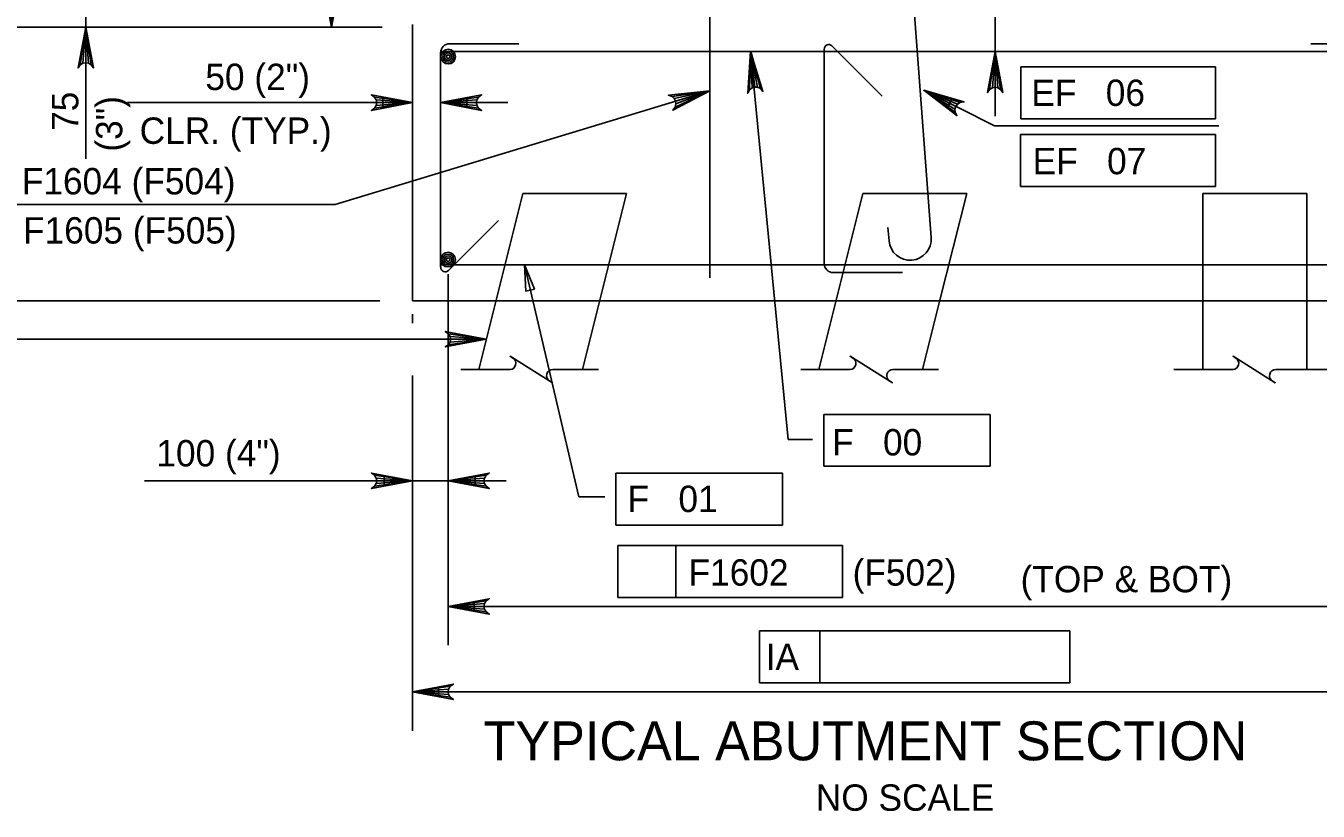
# Model space of a CAD drawing. Extents: x 638340 to 640241, y 295465 to 298435.
# Drawn here: x 639034.9 to 639181.9, y 298135 to 298224.4 of the extents above; entities that cross this region are included whole.
import ezdxf

# ---------------------------------------------------------------- set-up
doc = ezdxf.new("R2010")
doc.units = 0
for name, color, linetype in [('3', 7, 'Continuous'), ('4', 7, 'Continuous'), ('5', 7, 'Continuous'), ('7', 7, 'Continuous'), ('8', 7, 'Continuous'), ('9', 7, 'Continuous')]:
    doc.layers.add(name, color=color, linetype=linetype)

msp = doc.modelspace()

# ---------------------------------------------------------------- linework, layer by layer
at = {"layer": '3'}
for p, q in [((639069.69, 298224.24), (639069.69, 298261.94)), ((639041.74, 298227.09), (639041.74, 298218.34)), ((639075.45, 298224.24), (639019.82, 298224.24)), ((639049.88, 298224.24), (639037.31, 298224.24)), ((639041.74, 298224.24), (639041.74, 298209.25)), ((639117.38, 298221.44), (639121.67, 298177.31)), ((639148.13, 298219.71), (639170.28, 298219.71)), ((639148.13, 298213.8), (639148.13, 298219.71)), ((639170.28, 298219.71), (639170.28, 298213.8)), ((639137.08, 298217.04), (639145.11, 298212.99)), ((639078.91, 298215.64), (639046.48, 298215.64)), ((639082.12, 298215.64), (639089.77, 298215.64)), ((639170.28, 298213.8), (639148.13, 298213.8)), ((639145.11, 298212.99), (639170.65, 298212.99)), ((639148.09, 298212.02), (639170.28, 298212.02)), ((639148.09, 298206.11), (639148.09, 298212.02)), ((639170.28, 298212.02), (639170.28, 298206.11)), ((639170.28, 298206.11), (639148.09, 298206.11)), ((639070.11, 298204.06), (639032.47, 298204.06)), ((639082.98, 298196.12), (639082.98, 298191.09)), ((639082.98, 298195.98), (639082.98, 298182.56)), ((639091.64, 298197.2), (639097.83, 298170.79)), ((639075.19, 298193.1), (639002.82, 298193.1)), ((639078.91, 298191.56), (639078.91, 298190.57)), ((639087.31, 298188.72), (639013.56, 298188.72)), ((639078.91, 298184.61), (639078.91, 298144.19)), ((639082.98, 298184.26), (639082.98, 298153.91)), ((639125.69, 298180.18), (639144.64, 298180.18)), ((639125.69, 298174.28), (639125.69, 298180.18)), ((639144.64, 298180.18), (639144.64, 298174.28)), ((639121.67, 298177.31), (639124.43, 298177.31)), ((639144.64, 298174.28), (639125.69, 298174.28)), ((639082.98, 298172.62), (639048.42, 298172.62)), ((639082.98, 298172.62), (639089.56, 298172.62)), ((639102.05, 298173.5), (639120.99, 298173.5)), ((639102.05, 298167.59), (639102.05, 298173.5)), ((639120.99, 298173.5), (639120.99, 298167.59)), ((639097.83, 298170.79), (639100.79, 298170.79)), ((639120.99, 298167.59), (639102.05, 298167.59)), ((639102.28, 298165.25), (639127.82, 298165.25)), ((639102.28, 298159.34), (639102.28, 298165.25)), ((639108.87, 298159.34), (639108.87, 298165.25)), ((639127.82, 298165.25), (639127.82, 298159.34)), ((639127.82, 298159.34), (639102.28, 298159.34)), ((639082.98, 298158.33), (639186.85, 298158.33)), ((639118.4, 298155.54), (639125.24, 298155.54)), ((639118.4, 298149.63), (639118.4, 298155.54)), ((639125.24, 298149.63), (639125.24, 298155.54)), ((639125.24, 298155.54), (639153.7, 298155.54)), ((639153.7, 298155.54), (639153.7, 298149.63)), ((639153.7, 298149.63), (639118.4, 298149.63)), ((639078.91, 298148.62), (639193.19, 298148.62))]:
    msp.add_line(p, q, dxfattribs=at)
for points in [[(639069.69, 298224.24), (639068.82, 298228.9), (639069.07, 298228.54), (639069.38, 298228.36), (639069.69, 298228.3), (639070.01, 298228.36), (639070.32, 298228.54), (639070.57, 298228.9), (639069.69, 298224.24), (639070.32, 298228.54), (639070.01, 298228.36), (639069.69, 298224.24), (639069.69, 298228.3), (639069.38, 298228.36), (639069.69, 298224.24), (639069.07, 298228.54)], [(639117.38, 298221.44), (639118.78, 298216.91), (639118.49, 298217.24), (639118.16, 298217.38), (639117.85, 298217.4), (639117.54, 298217.31), (639117.25, 298217.09), (639117.05, 298216.71), (639117.38, 298221.44), (639117.25, 298217.09), (639117.54, 298217.31), (639117.38, 298221.44), (639117.85, 298217.4), (639118.16, 298217.38), (639117.38, 298221.44), (639118.49, 298217.24)], [(639145.19, 298221.44), (639146.07, 298216.78), (639145.82, 298217.14), (639145.51, 298217.32), (639145.19, 298217.38), (639144.88, 298217.32), (639144.57, 298217.14), (639144.32, 298216.78), (639145.19, 298221.44), (639144.57, 298217.14), (639144.88, 298217.32), (639145.19, 298221.44), (639145.19, 298217.38), (639145.51, 298217.32), (639145.19, 298221.44), (639145.82, 298217.14)], [(639078.91, 298215.64), (639074.25, 298214.76), (639074.61, 298215.01), (639074.79, 298215.33), (639074.85, 298215.64), (639074.79, 298215.95), (639074.61, 298216.26), (639074.25, 298216.51), (639078.91, 298215.64), (639074.61, 298216.26), (639074.79, 298215.95), (639078.91, 298215.64), (639074.85, 298215.64), (639074.79, 298215.33), (639078.91, 298215.64), (639074.61, 298215.01)], [(639082.12, 298215.64), (639086.78, 298216.51), (639086.43, 298216.26), (639086.24, 298215.95), (639086.19, 298215.64), (639086.24, 298215.33), (639086.43, 298215.01), (639086.78, 298214.76), (639082.12, 298215.64), (639086.43, 298215.01), (639086.24, 298215.33), (639082.12, 298215.64), (639086.19, 298215.64), (639086.24, 298215.95), (639082.12, 298215.64), (639086.43, 298216.26)], [(639137.08, 298217.04), (639141.64, 298215.72), (639141.2, 298215.66), (639140.9, 298215.46), (639140.71, 298215.21), (639140.61, 298214.9), (639140.64, 298214.54), (639140.85, 298214.16), (639137.08, 298217.04), (639140.64, 298214.54), (639140.61, 298214.9), (639137.08, 298217.04), (639140.71, 298215.21), (639140.9, 298215.46), (639137.08, 298217.04), (639141.2, 298215.66)], [(639087.31, 298188.72), (639082.65, 298187.85), (639083.01, 298188.1), (639083.19, 298188.41), (639083.25, 298188.72), (639083.19, 298189.03), (639083.01, 298189.35), (639082.65, 298189.59), (639087.31, 298188.72), (639083.01, 298189.35), (639083.19, 298189.03), (639087.31, 298188.72), (639083.25, 298188.72), (639083.19, 298188.41), (639087.31, 298188.72), (639083.01, 298188.1)], [(639078.91, 298172.62), (639074.25, 298171.75), (639074.61, 298172), (639074.79, 298172.31), (639074.85, 298172.62), (639074.79, 298172.94), (639074.61, 298173.25), (639074.25, 298173.5), (639078.91, 298172.62), (639074.61, 298173.25), (639074.79, 298172.94), (639078.91, 298172.62), (639074.85, 298172.62), (639074.79, 298172.31), (639078.91, 298172.62), (639074.61, 298172)], [(639082.98, 298172.62), (639087.64, 298173.5), (639087.28, 298173.25), (639087.09, 298172.94), (639087.04, 298172.62), (639087.09, 298172.31), (639087.28, 298172), (639087.64, 298171.75), (639082.98, 298172.62), (639087.28, 298172), (639087.09, 298172.31), (639082.98, 298172.62), (639087.04, 298172.62), (639087.09, 298172.94), (639082.98, 298172.62), (639087.28, 298173.25)], [(639082.98, 298158.33), (639087.64, 298159.21), (639087.28, 298158.96), (639087.09, 298158.65), (639087.04, 298158.33), (639087.09, 298158.02), (639087.28, 298157.71), (639087.64, 298157.46), (639082.98, 298158.33), (639087.28, 298157.71), (639087.09, 298158.02), (639082.98, 298158.33), (639087.04, 298158.33), (639087.09, 298158.65), (639082.98, 298158.33), (639087.28, 298158.96)], [(639078.91, 298148.62), (639083.57, 298149.5), (639083.21, 298149.25), (639083.03, 298148.94), (639082.97, 298148.62), (639083.03, 298148.31), (639083.21, 298148), (639083.57, 298147.75), (639078.91, 298148.62), (639083.21, 298148), (639083.03, 298148.31), (639078.91, 298148.62), (639082.97, 298148.62), (639083.03, 298148.94), (639078.91, 298148.62), (639083.21, 298149.25)]]:
    msp.add_lwpolyline(points, dxfattribs=at)
for points in [[(639117.23, 298218.45), (639118.21, 298218.56), (639117.39, 298221.44)], [(639139.8, 298215.11), (639140.24, 298215.99), (639137.38, 298216.88)], [(639075.55, 298216.13), (639075.55, 298215.15), (639078.5, 298215.64)], [(639085.08, 298215.15), (639085.08, 298216.13), (639082.12, 298215.64)], [(639091.82, 298194.21), (639092.78, 298194.43), (639091.64, 298197.2)], [(639075.68, 298173.11), (639075.68, 298172.13), (639078.64, 298172.62)], [(639086.06, 298172.13), (639086.06, 298173.11), (639083.11, 298172.62)], [(639085.93, 298158.83), (639085.93, 298157.84), (639082.98, 298158.33)], [(639081.86, 298149.12), (639081.86, 298148.13), (639078.91, 298148.62)]]:
    msp.add_lwpolyline(points, close=True, dxfattribs=at)
at = {"layer": '4'}
for p, q in [((639145.21, 298230.41), (639145.21, 298214.1)), ((639070.11, 298204.06), (639112.73, 298216.98))]:
    msp.add_line(p, q, dxfattribs=at)
for points in [[(639041.74, 298224.24), (639042.61, 298219.58), (639042.36, 298219.94), (639042.05, 298220.12), (639041.74, 298220.18), (639041.43, 298220.12), (639041.11, 298219.94), (639040.87, 298219.58), (639041.74, 298224.24), (639041.11, 298219.94), (639041.43, 298220.12), (639041.74, 298224.24), (639041.74, 298220.18), (639042.05, 298220.12), (639041.74, 298224.24), (639042.36, 298219.94)], [(639112.73, 298216.98), (639108.53, 298214.79), (639108.8, 298215.14), (639108.89, 298215.49), (639108.85, 298215.8), (639108.7, 298216.09), (639108.44, 298216.33), (639108.02, 298216.47), (639112.73, 298216.98), (639108.44, 298216.33), (639108.7, 298216.09), (639112.73, 298216.98), (639108.85, 298215.8), (639108.89, 298215.49), (639112.73, 298216.98), (639108.8, 298215.14)], [(639112.73, 298216.98), (639108.53, 298214.79), (639108.8, 298215.14), (639108.89, 298215.49), (639108.85, 298215.8), (639108.7, 298216.09), (639108.44, 298216.33), (639108.02, 298216.47), (639112.73, 298216.98), (639108.44, 298216.33), (639108.7, 298216.09), (639112.73, 298216.98), (639108.85, 298215.8), (639108.89, 298215.49), (639112.73, 298216.98), (639108.8, 298215.14)]]:
    msp.add_lwpolyline(points, dxfattribs=at)
at = {"layer": '5'}
for p, q in [((639132.75, 298269), (639137.91, 298200.3)), ((639112.73, 298195.72), (639112.73, 298244.89)), ((639082.12, 298196.91), (639082.12, 298221.31)), ((639189.97, 298221.44), (639082.13, 298221.44)), ((639091, 298222.33), (639083.15, 298222.33)), ((639125.76, 298221.73), (639125.76, 298197.33)), ((639132.34, 298216.38), (639126.63, 298222.09)), ((639181.1, 298222.33), (639188.95, 298222.33)), ((639088.7, 298202.25), (639083, 298196.55)), ((639133, 298201.44), (639133.13, 298199.91)), ((639082.12, 298197.2), (639189.97, 298197.2)), ((639134.64, 298196.31), (639126.78, 298196.31))]:
    msp.add_line(p, q, dxfattribs=at)
for centre, radius in [((639082.98, 298220.87), 0.833), ((639082.98, 298220.87), 0.625), ((639082.98, 298220.87), 0.417), ((639082.98, 298220.87), 0.208), ((639082.97, 298197.78), 0.833), ((639082.97, 298197.78), 0.625), ((639082.97, 298197.78), 0.417), ((639082.97, 298197.78), 0.208)]:
    msp.add_circle(centre, radius, dxfattribs=at)
for centre, radius, start, end in [((639083.15, 298221.31), 1.03, 90, 180), ((639126.27, 298221.73), 0.512, 45, 180), ((639135.52, 298200.11), 2.4, 184.7636, 4.7636), ((639082.64, 298196.91), 0.512, 180, 315), ((639126.78, 298197.33), 1.03, 180, 270)]:
    msp.add_arc(centre, radius, start, end, dxfattribs=at)
at = {"layer": '7'}
msp.add_line((639078.52, 298224.24), (639078.52, 298224.24), dxfattribs=at)
at = {"layer": '8'}
for p, q in [((639088.38, 298193.02), (639091.46, 298205.31)), ((639103.27, 298205.31), (639091.46, 298205.31)), ((639100.2, 298193.02), (639103.27, 298205.31)), ((639127.07, 298193.02), (639130.14, 298205.31)), ((639141.96, 298205.31), (639130.14, 298205.31)), ((639138.88, 298193.02), (639141.96, 298205.31)), ((639180.64, 298205.31), (639168.83, 298205.31)), ((639168.83, 298193.1), (639168.83, 298205.31)), ((639180.64, 298193.02), (639180.64, 298205.31)), ((639086.45, 298185.28), (639088.38, 298193.02)), ((639098.26, 298185.28), (639100.2, 298193.02)), ((639125.14, 298185.28), (639127.07, 298193.02)), ((639136.95, 298185.28), (639138.88, 298193.02)), ((639168.83, 298185.28), (639168.83, 298193.1)), ((639180.64, 298185.28), (639180.64, 298193.02)), ((639090.03, 298185.28), (639084.42, 298185.28)), ((639100.07, 298185.28), (639094.88, 298185.28)), ((639128.71, 298185.28), (639123.11, 298185.28)), ((639138.76, 298185.28), (639133.57, 298185.28)), ((639172.27, 298185.28), (639165.53, 298185.28)), ((639183.27, 298185.28), (639177.12, 298185.28))]:
    msp.add_line(p, q, dxfattribs=at)
for points in [[(639094.53, 298183.96), (639094.83, 298183.77), (639090.02, 298186.79), (639090.34, 298186.59)], [(639133.21, 298183.96), (639133.51, 298183.77), (639128.7, 298186.79), (639129.02, 298186.59)], [(639176.77, 298183.96), (639177.07, 298183.77), (639172.26, 298186.79), (639172.58, 298186.59)]]:
    msp.add_lwpolyline(points, dxfattribs=at)
for centre, start, end in [((639089.96, 298185.99), 275.3286, 57.8672), ((639128.64, 298185.99), 275.3286, 57.8672), ((639172.2, 298185.99), 275.3286, 57.8672), ((639094.88, 298184.57), 90, 240), ((639133.57, 298184.57), 90, 240), ((639177.12, 298184.57), 90, 240)]:
    msp.add_arc(centre, 0.71, start, end, dxfattribs=at)
at = {"layer": '9'}
for p, q in [((639078.91, 298224.51), (639078.91, 298193.1)), ((639078.91, 298193.1), (639193.19, 298193.1))]:
    msp.add_line(p, q, dxfattribs=at)

# ---------------------------------------------------------------- texts
at = {"layer": '3'}
for s, height, p in [('50 (2")', 3, (639055.35, 298217.07)), ('EF   06', 3, (639149.31, 298215.26)), ('CLR. (TYP.)', 3.0001, (639047.88, 298210.95)), ('EF   07', 3, (639149.46, 298207.49)), ('F1604 (F504)', 3.0001, (639034.47, 298205.2)), ('F1605 (F505)', 3.0001, (639034.61, 298199.61)), ('F   00', 3, (639126.65, 298175.51)), ('100 (4")', 3, (639049.78, 298174.26)), ('F   01', 3, (639103.37, 298169.07)), ('F1602', 3, (639110.32, 298160.7)), ('(F502)', 3, (639128.98, 298160.7)), ('(TOP & BOT)', 3.0001, (639148.09, 298159.94)), ('IA', 3, (639119.09, 298151.11)), ('TYPICAL ABUTMENT SECTION', 4.4294, (639087.01, 298140.83)), ('NO SCALE', 3, (639124.8, 298135.09))]:
    msp.add_text(s, height=height, dxfattribs=at).set_placement(p)
for s, p in [('75', (639040.9, 298212.42)), ('(3")', (639045.9, 298210.06))]:
    msp.add_text(s, height=3, rotation=90, dxfattribs=at).set_placement(p)

doc.saveas('drawing.dxf')
